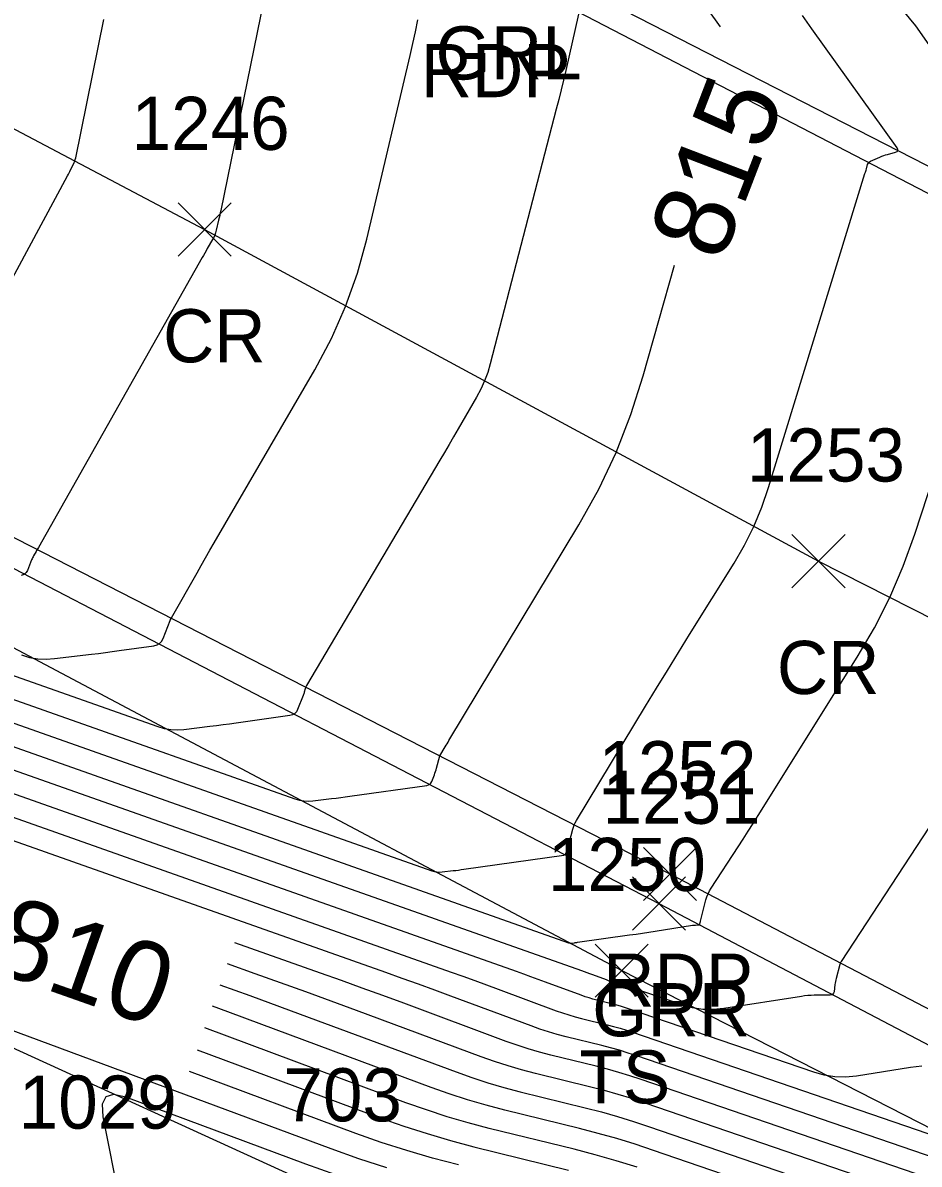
# Model space of a CAD drawing. Extents: x 1650836 to 1652450, y 332578 to 333908.
# Drawn here: x 1652012.81 to 1652046.56, y 332802.49 to 332845.46 of the extents above; entities that cross this region are included whole.
import ezdxf

# ---------------------------------------------------------------- set-up
doc = ezdxf.new("R2010")
doc.units = 0
for name, color, linetype in [('L_A', 7, 'Continuous'), ('L_I', 7, 'Continuous'), ('L_TIC', 7, 'Continuous'), ('LELB', 7, 'Continuous'), ('LSOGCMA', 7, 'Continuous'), ('LSOGCMA_T', 7, 'Continuous'), ('LSOGCMI', 7, 'Continuous'), ('P_A', 7, 'Continuous'), ('P_I', 7, 'Continuous'), ('P_TIC', 7, 'Continuous'), ('PET', 7, 'Continuous'), ('PRC', 7, 'Continuous'), ('R_A', 7, 'Continuous'), ('R_I', 7, 'Continuous'), ('R_TIC', 7, 'Continuous'), ('RGR', 7, 'Continuous')]:
    doc.layers.add(name, color=color, linetype=linetype)

msp = doc.modelspace()

# ---------------------------------------------------------------- linework, layer by layer
at = {"layer": 'L_TIC'}
for points in [[(1652034.357, 332808.776), (1652036.357, 332810.776)], [(1652036.357, 332808.776), (1652034.357, 332810.776)]]:
    msp.add_lwpolyline(points, dxfattribs=at)
at = {"layer": 'LELB'}
for points in [[(1651844.759, 332915.941), (1651880.379, 332894.976), (1651917.082, 332874.787), (1651949.824, 332853.945), (1651967.074, 332844.342), (1652000.53, 332828.254), (1652035.357, 332809.776), (1652067.23, 332793.489), (1652106.029, 332773.108), (1652143.274, 332753.324), (1652172.167, 332734.049)], [(1652048.756, 332662.461), (1652082.555, 332678.298), (1652130.366, 332703.201), (1652148.083, 332715.406), (1652159.47, 332726.367), (1652148.02, 332734.227), (1652128.413, 332739.339), (1652116.951, 332747.33), (1652106.793, 332756.875), (1652094.604, 332761.138), (1652083.802, 332764.466), (1652074.482, 332770.284), (1652065.17, 332770.428), (1652062.989, 332774.387), (1652054.537, 332784.724), (1652034.993, 332796.475), (1652025.062, 332801.1), (1652009.772, 332808.074), (1651988.967, 332816.401), (1651980.006, 332832.954), (1651960.575, 332843.477), (1651932.852, 332862.75), (1651890.753, 332886.019), (1651847.527, 332911.35)]]:
    msp.add_lwpolyline(points, dxfattribs=at)
at = {"layer": 'LSOGCMA'}
for points in [[(1652039.083, 332845.32), (1652033.898, 332852.56)], [(1652004.139, 332822.926), (1652023.056, 332816.244), (1652023.222, 332816.196), (1652023.391, 332816.167), (1652023.561, 332816.158), (1652023.734, 332816.169), (1652024.43, 332816.252), (1652024.604, 332816.273), (1652024.778, 332816.295), (1652024.951, 332816.318), (1652025.125, 332816.342), (1652028.024, 332816.752), (1652028.085, 332816.767), (1652028.135, 332816.797), (1652028.175, 332816.839), (1652028.205, 332816.894), (1652028.304, 332817.143), (1652028.327, 332817.205), (1652028.349, 332817.269), (1652028.368, 332817.332), (1652028.386, 332817.397), (1652028.505, 332817.859), (1652028.507, 332817.863), (1652028.714, 332818.206), (1652028.749, 332818.263), (1652028.783, 332818.32), (1652028.818, 332818.378), (1652028.853, 332818.435), (1652033.743, 332826.567), (1652034.491, 332827.909), (1652035.145, 332829.291), (1652035.705, 332830.713), (1652036.171, 332832.176), (1652037.351, 332836.345)], [(1652062.441, 332794.127), (1652036.56, 332803.009), (1652035.87, 332803.238), (1652035.176, 332803.45), (1652034.477, 332803.648), (1652033.774, 332803.83), (1652030.952, 332804.527), (1652030.25, 332804.711), (1652029.553, 332804.914), (1652028.863, 332805.138), (1652028.179, 332805.381), (1652021.812, 332807.746), (1652020.523, 332808.222), (1652019.946, 332808.433)]]:
    msp.add_lwpolyline(points, dxfattribs=at)
at = {"layer": 'LSOGCMI'}
for points in [[(1652022.871, 332851.203), (1652020.262, 332838.403), (1652020.242, 332838.309), (1652020.222, 332838.215), (1652020.201, 332838.122), (1652020.179, 332838.028), (1652020.092, 332837.655), (1652020.066, 332837.563), (1652020.035, 332837.474), (1652019.996, 332837.387), (1652019.951, 332837.303), (1652019.754, 332836.964), (1652019.706, 332836.879), (1652019.657, 332836.795), (1652019.609, 332836.71), (1652019.561, 332836.626), (1652013.395, 332825.709), (1652013.373, 332825.67), (1652013.351, 332825.631), (1652013.328, 332825.593), (1652013.306, 332825.554), (1652013.215, 332825.4), (1652013.193, 332825.362), (1652013.173, 332825.322), (1652013.154, 332825.282), (1652013.137, 332825.241), (1652012.979, 332824.842), (1652012.94, 332824.771), (1652012.889, 332824.716), (1652012.823, 332824.678), (1652012.745, 332824.658)], [(1652047.026, 332844.511), (1652046.435, 332845.354), (1652045.779, 332846.14)], [(1652033.731, 332845.79), (1652033.25, 332843.675), (1652033.165, 332843.309), (1652033.077, 332842.943), (1652032.987, 332842.578), (1652032.894, 332842.214), (1652030.41, 332832.628), (1652030.313, 332832.3), (1652030.194, 332831.98), (1652030.054, 332831.67), (1652029.892, 332831.368), (1652029.202, 332830.179), (1652029.029, 332829.881), (1652028.856, 332829.585), (1652028.681, 332829.288), (1652028.507, 332828.992), (1652023.487, 332820.507), (1652023.472, 332820.479), (1652023.458, 332820.449), (1652023.447, 332820.419), (1652023.438, 332820.388), (1652023.405, 332820.261), (1652023.397, 332820.23), (1652023.387, 332820.199), (1652023.376, 332820.168), (1652023.365, 332820.137), (1652023.154, 332819.605), (1652023.107, 332819.517), (1652023.043, 332819.449), (1652022.962, 332819.403), (1652022.865, 332819.378), (1652020.84, 332819.092), (1652020.594, 332819.058), (1652020.347, 332819.025), (1652020.101, 332818.993), (1652019.854, 332818.963), (1652018.867, 332818.846), (1652018.621, 332818.831), (1652018.379, 332818.843), (1652018.14, 332818.884), (1652017.904, 332818.953), (1652003.347, 332824.095)], [(1652004.93, 332821.757), (1652028.207, 332813.536), (1652028.304, 332813.508), (1652028.402, 332813.491), (1652028.501, 332813.486), (1652028.601, 332813.492), (1652029.006, 332813.54), (1652029.107, 332813.552), (1652029.208, 332813.565), (1652029.309, 332813.579), (1652029.41, 332813.593), (1652033.182, 332814.125), (1652033.207, 332814.132), (1652033.228, 332814.144), (1652033.244, 332814.161), (1652033.256, 332814.184), (1652033.297, 332814.286), (1652033.306, 332814.311), (1652033.315, 332814.337), (1652033.323, 332814.363), (1652033.33, 332814.39), (1652033.512, 332815.097), (1652033.538, 332815.183), (1652033.569, 332815.266), (1652033.606, 332815.347), (1652033.65, 332815.425), (1652036.259, 332819.733), (1652036.67, 332820.409), (1652037.083, 332821.083), (1652037.498, 332821.757), (1652037.916, 332822.429), (1652039.59, 332825.114), (1652039.985, 332825.796), (1652040.334, 332826.499), (1652040.636, 332827.223), (1652040.891, 332827.969), (1652044.519, 332839.794), (1652044.532, 332839.836), (1652044.545, 332839.879), (1652044.557, 332839.921), (1652044.57, 332839.964), (1652044.619, 332840.134), (1652044.635, 332840.174), (1652044.658, 332840.207), (1652044.687, 332840.234), (1652044.725, 332840.255), (1652045.08, 332840.411), (1652045.151, 332840.44), (1652045.223, 332840.467), (1652045.296, 332840.491), (1652045.37, 332840.512), (1652045.669, 332840.59), (1652045.729, 332840.615), (1652045.758, 332840.651), (1652045.758, 332840.698), (1652045.728, 332840.755), (1652042.521, 332845.234), (1652042.162, 332845.742)], [(1652008.335, 332828.287), (1652014.494, 332839.708), (1652014.523, 332839.762), (1652014.551, 332839.817), (1652014.58, 332839.872), (1652014.608, 332839.927), (1652014.719, 332840.148), (1652014.745, 332840.204), (1652014.767, 332840.261), (1652014.785, 332840.32), (1652014.8, 332840.38), (1652015.858, 332845.591)], [(1652012.753, 332821.661), (1652013.059, 332821.572), (1652013.368, 332821.52), (1652013.682, 332821.503), (1652013.999, 332821.523), (1652015.396, 332821.689), (1652015.657, 332821.721), (1652015.917, 332821.754), (1652016.177, 332821.789), (1652016.437, 332821.824), (1652017.747, 332822.01), (1652017.861, 332822.039), (1652017.957, 332822.094), (1652018.032, 332822.174), (1652018.088, 332822.278), (1652018.359, 332822.961), (1652018.362, 332822.97), (1652018.366, 332822.978), (1652018.37, 332822.986), (1652018.375, 332822.994), (1652018.398, 332823.033), (1652018.407, 332823.049), (1652018.411, 332823.057), (1652019.368, 332824.751), (1652019.529, 332825.035), (1652019.691, 332825.319), (1652019.854, 332825.603), (1652020.018, 332825.886), (1652023.8, 332832.402), (1652024.426, 332833.577), (1652024.96, 332834.788), (1652025.404, 332836.035), (1652025.756, 332837.319), (1652027.387, 332844.238), (1652027.49, 332844.684), (1652027.59, 332845.13), (1652027.686, 332845.577)], [(1652005.722, 332820.589), (1652033.359, 332810.827), (1652033.386, 332810.819), (1652033.413, 332810.815), (1652033.441, 332810.813), (1652033.469, 332810.815), (1652033.582, 332810.828), (1652033.61, 332810.832), (1652033.638, 332810.835), (1652033.667, 332810.839), (1652033.695, 332810.843), (1652035.657, 332811.12), (1652035.899, 332811.155), (1652036.141, 332811.19), (1652036.383, 332811.227), (1652036.624, 332811.264), (1652038.018, 332811.483), (1652038.047, 332811.487), (1652038.075, 332811.49), (1652038.103, 332811.492), (1652038.131, 332811.493), (1652038.271, 332811.494), (1652038.285, 332811.497), (1652038.295, 332811.502), (1652038.302, 332811.512), (1652038.306, 332811.525), (1652038.314, 332811.587), (1652038.317, 332811.601), (1652038.319, 332811.615), (1652038.322, 332811.629), (1652038.325, 332811.643), (1652038.531, 332812.438), (1652038.566, 332812.555), (1652038.61, 332812.668), (1652038.664, 332812.777), (1652038.727, 332812.881), (1652039.745, 332814.435), (1652039.936, 332814.729), (1652040.126, 332815.024), (1652040.314, 332815.32), (1652040.501, 332815.617), (1652044.225, 332821.576), (1652044.872, 332822.684), (1652045.449, 332823.826), (1652045.956, 332825), (1652046.393, 332826.208), (1652049.584, 332835.937)], [(1652050.463, 332820.563), (1652043.618, 332810.118), (1652043.603, 332810.092), (1652043.589, 332810.066), (1652043.579, 332810.038), (1652043.57, 332810.009), (1652043.435, 332809.485), (1652043.421, 332809.427), (1652043.408, 332809.368), (1652043.397, 332809.309), (1652043.388, 332809.25), (1652043.352, 332808.983), (1652043.336, 332808.927), (1652043.306, 332808.886), (1652043.263, 332808.862), (1652043.205, 332808.853), (1652042.608, 332808.846), (1652042.487, 332808.842), (1652042.366, 332808.834), (1652042.246, 332808.822), (1652042.126, 332808.805), (1652039.201, 332808.346), (1652038.803, 332808.307), (1652038.41, 332808.317), (1652038.022, 332808.376), (1652037.637, 332808.483), (1652035.454, 332809.232), (1652035.398, 332809.251), (1652035.342, 332809.268), (1652035.286, 332809.284), (1652035.23, 332809.298), (1652035.003, 332809.354), (1652034.946, 332809.369), (1652034.89, 332809.385), (1652034.835, 332809.403), (1652034.78, 332809.423), (1652034.268, 332809.613), (1652034.164, 332809.651), (1652034.06, 332809.689), (1652033.956, 332809.727), (1652033.852, 332809.764), (1652006.514, 332819.42)], [(1652046.658, 332806.178), (1652046.445, 332806.156), (1652046.234, 332806.127), (1652044.197, 332805.807), (1652043.789, 332805.768), (1652043.386, 332805.778), (1652042.987, 332805.838), (1652042.592, 332805.948), (1652035.612, 332808.343), (1652035.466, 332808.392), (1652035.319, 332808.437), (1652035.171, 332808.479), (1652035.022, 332808.517), (1652034.424, 332808.665), (1652034.275, 332808.704), (1652034.128, 332808.747), (1652033.982, 332808.794), (1652033.837, 332808.846), (1652032.488, 332809.347), (1652032.215, 332809.447), (1652031.942, 332809.547), (1652031.668, 332809.646), (1652031.394, 332809.743), (1652007.305, 332818.252)], [(1652008.097, 332817.083), (1652028.936, 332809.722), (1652029.38, 332809.564), (1652029.824, 332809.405), (1652030.267, 332809.243), (1652030.709, 332809.08), (1652032.894, 332808.268), (1652033.128, 332808.185), (1652033.365, 332808.108), (1652033.604, 332808.038), (1652033.845, 332807.975), (1652034.814, 332807.736), (1652035.055, 332807.673), (1652035.295, 332807.606), (1652035.533, 332807.533), (1652035.77, 332807.454), (1652047.73, 332803.349)], [(1652052.869, 332800.751), (1652035.928, 332806.565), (1652035.6, 332806.674), (1652035.271, 332806.775), (1652034.939, 332806.868), (1652034.606, 332806.955), (1652033.267, 332807.285), (1652032.933, 332807.373), (1652032.603, 332807.469), (1652032.275, 332807.575), (1652031.951, 332807.691), (1652028.93, 332808.813), (1652028.318, 332809.039), (1652027.705, 332809.262), (1652027.092, 332809.483), (1652026.477, 332809.702), (1652008.888, 332815.914)], [(1652058.008, 332798.153), (1652036.086, 332805.676), (1652035.668, 332805.815), (1652035.247, 332805.944), (1652034.824, 332806.063), (1652034.398, 332806.173), (1652032.688, 332806.596), (1652032.262, 332806.707), (1652031.84, 332806.831), (1652031.422, 332806.966), (1652031.008, 332807.113), (1652027.15, 332808.546), (1652026.369, 332808.835), (1652025.587, 332809.12), (1652024.803, 332809.402), (1652024.019, 332809.681), (1652020.789, 332810.822)], [(1652063.146, 332795.555), (1652036.244, 332804.787), (1652035.735, 332804.956), (1652035.223, 332805.112), (1652034.708, 332805.258), (1652034.19, 332805.392), (1652032.109, 332805.906), (1652031.591, 332806.042), (1652031.078, 332806.192), (1652030.569, 332806.357), (1652030.065, 332806.536), (1652025.371, 332808.28), (1652024.42, 332808.631), (1652023.468, 332808.978), (1652022.515, 332809.321), (1652021.561, 332809.66), (1652020.51, 332810.032)], [(1652020.23, 332809.239), (1652021.35, 332808.835), (1652022.472, 332808.427), (1652023.591, 332808.013), (1652029.122, 332805.959), (1652029.716, 332805.747), (1652030.316, 332805.553), (1652030.92, 332805.376), (1652031.531, 332805.216), (1652033.982, 332804.611), (1652034.593, 332804.453), (1652035.2, 332804.281), (1652035.803, 332804.097), (1652036.402, 332803.898), (1652066.415, 332793.598)], [(1652011.067, 332808.027), (1652024.407, 332803.072), (1652025.45, 332802.7), (1652026.503, 332802.36)], [(1652035.937, 332802.379), (1652035.152, 332802.619), (1652034.362, 332802.843), (1652033.566, 332803.048), (1652030.373, 332803.837), (1652029.579, 332804.045), (1652028.791, 332804.276), (1652028.01, 332804.529), (1652027.236, 332804.804), (1652019.658, 332807.619)], [(1652019.369, 332806.799), (1652026.293, 332804.226), (1652027.157, 332803.919), (1652028.028, 332803.637), (1652028.908, 332803.38), (1652029.795, 332803.147), (1652033.358, 332802.267)], [(1652029.216, 332802.458), (1652028.237, 332802.714), (1652027.266, 332802.998), (1652026.303, 332803.31), (1652025.35, 332803.649), (1652019.079, 332805.978)], [(1652024.597, 332802.091), (1652023.464, 332802.494), (1652016.689, 332805.011), (1652016.227, 332805.117), (1652015.928, 332805.029), (1652015.794, 332804.749), (1652015.824, 332804.275), (1652016.457, 332801.059)]]:
    msp.add_lwpolyline(points, dxfattribs=at)
at = {"layer": 'P_TIC'}
for points in [[(1652018.654, 332836.681), (1652020.654, 332838.681)], [(1652020.654, 332836.681), (1652018.654, 332838.681)], [(1652041.767, 332824.192), (1652043.767, 332826.192)], [(1652043.767, 332824.192), (1652041.767, 332826.192)], [(1652036.173, 332812.417), (1652038.173, 332814.417)], [(1652038.173, 332812.417), (1652036.173, 332814.417)]]:
    msp.add_lwpolyline(points, dxfattribs=at)
at = {"layer": 'PET'}
for points in [[(1651782.185, 332994.087), (1651800.504, 332980.945), (1651823.969, 332965.234), (1651861.092, 332941.311), (1651895.497, 332920.881), (1651932.1, 332899.878), (1651964.344, 332882.546), (1651997.084, 332865.287), (1652030.302, 332847.665), (1652049.548, 332837.673), (1652081.974, 332820.953), (1652121.026, 332800.401), (1652157.819, 332781.161), (1652191.945, 332763.077), (1652232.596, 332742.33), (1652251.93, 332731.59), (1652295.202, 332708.727), (1652345.726, 332682.336), (1652379.152, 332664.868), (1652402.111, 332652.828)], [(1651764.546, 332972.615), (1651784.506, 332958.597), (1651809.702, 332941.927), (1651846.26, 332918.158), (1651881.765, 332897.162), (1651918.116, 332876.642), (1651951.432, 332858.415), (1651975.296, 332845.48), (1652002.223, 332831.337), (1652037.173, 332813.417), (1652069.296, 332796.636), (1652107.428, 332776.545), (1652145.079, 332756.921), (1652175.234, 332740.226), (1652190.754, 332731.861), (1652206.573, 332723.523), (1652239.422, 332706.921), (1652282.404, 332684.366), (1652332.494, 332658.525), (1652365.542, 332641.171), (1652388.914, 332629.021)]]:
    msp.add_lwpolyline(points, dxfattribs=at)
at = {"layer": 'PRC'}
msp.add_lwpolyline([(1651773.612, 332982.822), (1651792.672, 332969.525), (1651816.542, 332953.47), (1651853.779, 332929.89), (1651888.829, 332909.027), (1651925.09, 332888.189), (1651957.726, 332870.48), (1651982.519, 332857.297), (1652019.654, 332837.681), (1652042.767, 332825.192), (1652076.048, 332808.311), (1652114.48, 332787.851), (1652150.944, 332769.103), (1652185.791, 332750.516), (1652225.777, 332729.89), (1652246.28, 332718.635), (1652288.707, 332696.529), (1652339.002, 332669.86), (1652372.556, 332652.699), (1652395.364, 332640.33)], dxfattribs=at)
at = {"layer": 'R_TIC'}
for points in [[(1652035.76, 332811.304), (1652037.76, 332813.304)], [(1652037.76, 332811.304), (1652035.76, 332813.304)]]:
    msp.add_lwpolyline(points, dxfattribs=at)
at = {"layer": 'RGR'}
for points in [[(1652023.441, 332859.649), (1652024.915, 332854.382), (1652030.806, 332848.332), (1652049.928, 332838.521), (1652082.838, 332821.514), (1652121.63, 332801.012), (1652157.949, 332781.905), (1652192.709, 332763.821), (1652232.753, 332742.853), (1652252.846, 332732.22), (1652295.713, 332710.152), (1652346.443, 332683.145), (1652379.801, 332666.008), (1652402.772, 332654.006)], [(1651963.926, 332842.71), (1651967.074, 332844.342), (1651975.028, 332844.451), (1652001.752, 332830.477), (1652036.76, 332812.304), (1652068.698, 332795.548), (1652107.135, 332775.504), (1652144.421, 332755.8), (1652165.98, 332744.268), (1652170.761, 332738.792), (1652172.167, 332734.049)]]:
    msp.add_lwpolyline(points, dxfattribs=at)

# ---------------------------------------------------------------- texts
at = {"layer": 'L_A'}
msp.add_text('TS', height=2, dxfattribs=at).set_placement((1652033.766, 332804.776))
at = {"layer": 'L_I'}
for s, p in [('1250', (1652032.578, 332812.776)), ('703', (1652022.621, 332804.1)), ('1029', (1652012.654, 332803.825))]:
    msp.add_text(s, height=2, dxfattribs=at).set_placement(p)
at = {"layer": 'LSOGCMA_T'}
for s, rotation, p in [('815', 69.0312, (1652039.117, 332836.389)), ('810', 340.5588, (1652011.476, 332809.845))]:
    msp.add_text(s, height=3, rotation=rotation, dxfattribs=at).set_placement(p)
at = {"layer": 'P_A'}
for s, p in [('RDP', (1652027.79, 332842.665)), ('CR', (1652018.087, 332832.681)), ('CR', (1652041.201, 332820.192)), ('RDP', (1652034.662, 332808.417))]:
    msp.add_text(s, height=2, dxfattribs=at).set_placement(p)
at = {"layer": 'P_I'}
for s, p in [('1246', (1652016.906, 332840.681)), ('1253', (1652040.075, 332828.192)), ('1252', (1652034.481, 332816.417))]:
    msp.add_text(s, height=2, dxfattribs=at).set_placement(p)
at = {"layer": 'R_A'}
for s, p in [('GRL', (1652028.349, 332843.332)), ('GRR', (1652034.248, 332807.304))]:
    msp.add_text(s, height=2, dxfattribs=at).set_placement(p)
at = {"layer": 'R_I'}
msp.add_text('1251', height=2, dxfattribs=at).set_placement((1652034.634, 332815.304))

doc.saveas('drawing.dxf')
